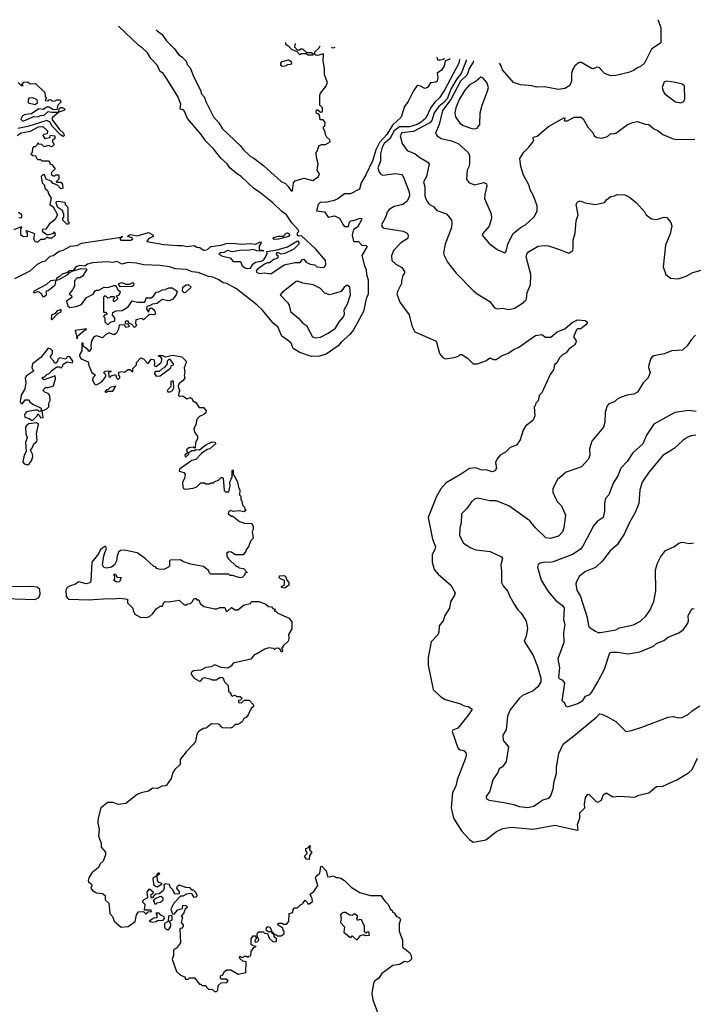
# Model space of a CAD drawing. Extents: x 1678759 to 1859541, y 384609 to 522867.
# Tile 283 of 466: x 1727182 to 1732474, y 507651 to 515388. Entities that reach past the tile are written whole.
import ezdxf

# ---------------------------------------------------------------- set-up
doc = ezdxf.new("R2010")
doc.units = 0

msp = doc.modelspace()

# ---------------------------------------------------------------- linework, layer by layer
at = {"layer": '0CON20XD'}
for points in [[(1727145, 513354.7), (1727264.5, 513415), (1727321.9, 513468.1), (1727361, 513489), (1727385, 513494.2), (1727420.7, 513529.3), (1727445, 513534.8), (1727491, 513569), (1727525, 513576.6), (1727581.9, 513608.1), (1727635, 513614.6), (1727668.6, 513631.4), (1727980, 513680), (1727985, 513690), (1727988.3, 513681.7), (1727980, 513680), (1727970, 513665), (1727977.5, 513655), (1728055.6, 513654.4), (1728070, 513665), (1728057, 513677), (1728030, 513685), (1728040, 513695), (1728055, 513700), (1728105, 513690), (1728195, 513716.2), (1728228.3, 513698.3), (1728230, 513685), (1728193.9, 513666.1), (1728180, 513645), (1728315, 513622.2), (1728425.4, 513614.6), (1728463.8, 513613.8), (1728495.4, 513604.6), (1728553, 513613), (1728575, 513600), (1728597, 513597), (1728625, 513576.2), (1728635, 513576.2), (1728657, 513583), (1728685, 513606.7), (1728765, 513617.1), (1728805, 513629.1), (1728855, 513632.9), (1728925, 513622.9), (1728995, 513628.6), (1729035.8, 513624.2), (1729075, 513642.5), (1729078.8, 513635), (1729062.5, 513607.5), (1729062.5, 513585), (1729068.3, 513578.3), (1729100, 513575), (1729091.7, 513568.3), (1729045, 513572), (1729015, 513582), (1728973.9, 513573.9), (1728925, 513576), (1728855, 513563.3), (1728815, 513573.8), (1728785, 513558.8), (1728760, 513555), (1728747.5, 513545), (1728775, 513528.8), (1728835, 513517.5), (1728858.3, 513488.3), (1728917, 513487), (1728928.8, 513455), (1728957.5, 513435), (1728975, 513432), (1728995, 513436.7), (1729013.6, 513466.4), (1729035, 513483.8), (1729079.3, 513490.7), (1729099.3, 513500.7), (1729127.5, 513545), (1729122.5, 513567.5), (1729205, 513580), (1729285.8, 513604.2), (1729365, 513650), (1729375.9, 513635.9), (1729376.2, 513625), (1729335, 513586), (1729265, 513551.4), (1729235, 513546.7), (1729215, 513556.7), (1729200, 513555), (1729197.5, 513545), (1729213.3, 513533.3), (1729206.2, 513515), (1729177.7, 513502.3), (1729145, 513476.7), (1729125, 513477.5), (1729105, 513467.5), (1729047.5, 513425), (1729040, 513415), (1729041.2, 513405), (1729065, 513392.9), (1729105, 513398), (1729155, 513392), (1729258.9, 513461.1), (1729345, 513479.1), (1729385, 513480), (1729405, 513503.3), (1729415, 513506.7), (1729433, 513483), (1729465, 513466), (1729501.2, 513461.2), (1729517.5, 513445), (1729565, 513440.6), (1729576.9, 513445), (1729588.2, 513465), (1729584.3, 513495), (1729508, 513585), (1729395, 513690), (1729375, 513686.2), (1729365, 513692.5), (1729365, 513712.5), (1729375.4, 513724.6), (1729371.8, 513735), (1729321, 513791), (1729279, 513855), (1729240.9, 513880.9), (1729170, 513950), (1729065, 514033.4), (1729021.1, 514061.1), (1728925, 514153.4), (1728881.7, 514181.7), (1728834, 514224), (1728812.6, 514255), (1728761, 514301), (1728705, 514372.5), (1728643.3, 514433.3), (1728607.7, 514485), (1728500.7, 514610.7), (1728475, 514670.4), (1728465, 514680.6), (1728442, 514685), (1728447.8, 514725), (1728425.5, 514785), (1728325.5, 514945), (1728309.2, 514965), (1728282.4, 514982.4), (1728265, 515028.9), (1728212.9, 515082.9), (1728185, 515127.2), (1728145, 515165.5), (1728121.4, 515181.4), (1727959.3, 515336.2)], [(1732193.9, 515387.8), (1732196.7, 515385), (1732218.8, 515325), (1732218, 515205), (1732144.3, 515155.7), (1732090, 515045), (1732065, 515022.2), (1732035, 515008.5), (1732005, 514988.5), (1731965, 514973.5), (1731865, 514949.4), (1731825, 514945.8), (1731775, 514965.7), (1731735, 515012), (1731715, 515015.8), (1731687.2, 515002.8), (1731675, 515003.3), (1731595, 515050.6), (1731577.3, 515052.7), (1731544, 515025), (1731525, 514993.3), (1731518.1, 514965), (1731517.1, 514905), (1731505, 514871.2), (1731465, 514847.1), (1731415, 514840), (1731305, 514860.8), (1731245, 514858.6), (1731205, 514869.4), (1731115, 514875.5), (1731062, 514895), (1730974, 514994), (1730960.8, 515030.8), (1730950.7, 515046)], [(1728254.6, 515307.5), (1728261.4, 515301.4), (1728301.2, 515271.2), (1728335, 515220.8), (1728399.5, 515159.5), (1728430.6, 515115), (1728457.1, 515097.1), (1728490.8, 515060.8), (1728497.4, 515035), (1728520.8, 515010.8), (1728548.9, 514935), (1728602.3, 514835), (1728611.4, 514805), (1728631.6, 514781.6), (1728643.7, 514745), (1728704.6, 514625), (1728747.3, 514577.3), (1728775, 514529), (1728917.7, 514397.7), (1728935, 514371), (1728992.4, 514315), (1729020.8, 514300.8), (1729099.5, 514239.5), (1729235, 514117.7), (1729270.8, 514100.8), (1729292, 514078), (1729315, 514043.8), (1729325, 514042.5), (1729332.2, 514105), (1729345, 514120.5), (1729415, 514141.8), (1729486.2, 514123.8), (1729530, 514155), (1729537.5, 514175), (1729520, 514205), (1729527.5, 514255), (1729512.5, 514305), (1729510, 514345), (1729520, 514355), (1729535, 514400), (1729555, 514407.5), (1729585, 514407.5), (1729621.7, 514428.3), (1729617.5, 514445), (1729594.1, 514464.1), (1729583.3, 514485), (1729582.5, 514505), (1729570, 514535), (1729570, 514545), (1729580, 514555), (1729582.5, 514575), (1729577, 514587), (1729565, 514600), (1729541.7, 514601.7), (1729538.3, 514638.3), (1729528.3, 514648.3), (1729515, 514650), (1729510, 514665), (1729515, 514680), (1729525, 514680), (1729545, 514660), (1729560, 514665), (1729560, 514695), (1729540, 514715), (1729540, 514795), (1729545, 514810), (1729586.1, 514863.9), (1729600, 514895), (1729576.7, 514955), (1729576.7, 515005), (1729566.7, 515065), (1729570, 515115), (1729565, 515120), (1729525, 515107.5), (1729508.3, 515108.3), (1729500, 515115), (1729500, 515135), (1729532.5, 515165), (1729541.4, 515182.7)], [(1729345, 515201.8), (1729340, 515175), (1729361.7, 515151.7), (1729385, 515150), (1729391.7, 515158.3), (1729405, 515160), (1729435, 515130), (1729475, 515130), (1729488.3, 515118.3), (1729485, 515110), (1729445, 515110), (1729435, 515120), (1729395, 515120), (1729381.7, 515111.7), (1729358.3, 515138.3), (1729321.7, 515151.7), (1729300, 515175), (1729271.7, 515191.7), (1729271.7, 515208.9)], [(1729630.9, 515174), (1729635, 515170), (1729645, 515167.5), (1729659.9, 515171.2)], [(1730563.5, 515083.6), (1730556.9, 515075), (1730525.7, 515064.3), (1730515.6, 515025), (1730495, 514991.2), (1730461.7, 514968.3), (1730466.7, 514935), (1730461.2, 514905), (1730452.3, 514897.7), (1730408.3, 514891.7), (1730385, 514856), (1730365, 514846.7), (1730330, 514865), (1730305, 514870), (1730275, 514827.9), (1730233.9, 514743.9), (1730204.6, 514705), (1730177.9, 514622.1), (1730111.8, 514558.2), (1730065.6, 514484.4), (1730008.2, 514421.8), (1729981.1, 514365), (1729955.4, 514284.6), (1729902, 514168), (1729864, 514105), (1729852.5, 514055), (1729780.5, 514019.5), (1729735, 514020.8), (1729680.6, 513979.4), (1729653.1, 513966.9), (1729585, 513951.8), (1729545, 513954.5), (1729526.5, 513935), (1729512.9, 513885), (1729577.1, 513877.1), (1729605, 513836.7), (1729655, 513846.7), (1729695, 513827.5), (1729722.5, 513775), (1729735, 513762.5), (1729766.4, 513763.6), (1729773, 513797), (1729783, 513807), (1729805, 513808.8), (1729857, 513827), (1729870, 513825), (1729866.2, 513815), (1729835, 513757.5), (1729805, 513740), (1729793.3, 513695), (1729805, 513643.8), (1729845, 513646.2), (1729870, 513615), (1729905, 513612.5), (1729912.5, 513605), (1729869.6, 513535), (1729889.8, 513455), (1729904.7, 513425), (1729907, 513385), (1729920.4, 513345), (1729918.9, 513231.1), (1729903.2, 513195), (1729883.5, 513095), (1729805, 512950.3), (1729775.3, 512914.7), (1729707.3, 512855), (1729685, 512825.7), (1729590.6, 512759.4), (1729536.7, 512743.3), (1729475, 512742.2), (1729382.6, 512772.6), (1729330.8, 512805), (1729315.1, 512845), (1729294.9, 512864.9), (1729241.8, 512901.8), (1729210.9, 512975), (1729172.5, 513002.5), (1729089.5, 513105), (1729045, 513148.2), (1728885, 513273.8), (1728808.6, 513315), (1728779.5, 513319.5), (1728745.5, 513345), (1728699.4, 513365), (1728665, 513370), (1728585, 513401.2), (1728537.7, 513407.7), (1728493.8, 513425), (1728405, 513430.7), (1728360, 513445), (1728284.1, 513455.9), (1728155, 513460.5), (1728100, 513475), (1728035, 513479.7), (1727985, 513465.8), (1727948.3, 513488.3), (1727915, 513480.8), (1727864.6, 513485.4), (1727755, 513477.2), (1727715, 513465.6), (1727695, 513450), (1727655, 513457.3), (1727624.3, 513445), (1727601.7, 513418.3), (1727572.5, 513415), (1727557.5, 513402.5), (1727515, 513387.5), (1727493.5, 513366.5), (1727471.2, 513355), (1727470, 513340), (1727493.3, 513346.7), (1727560, 513385), (1727570, 513400), (1727595, 513412.5), (1727665, 513433.3), (1727705, 513430), (1727710, 513425), (1727676.4, 513373.6), (1727655, 513360), (1727635, 513360), (1727613.3, 513335), (1727612.5, 513295), (1727597.5, 513265), (1727570, 513235), (1727589.3, 513219.3), (1727592.5, 513205), (1727550, 513175), (1727559.3, 513139.3), (1727575, 513127.5), (1727625, 513133.3), (1727668.8, 513151.2), (1727707.5, 513205), (1727758.3, 513231.7), (1727773.8, 513256.2), (1727785, 513262.5), (1727805, 513262.5), (1727845, 513286.2), (1727875, 513282.5), (1727925, 513300), (1727938.3, 513298.3), (1727952.5, 513265), (1727970, 513255), (1727972.5, 513245), (1727958.3, 513221.7), (1727940, 513215), (1727948.3, 513208.3), (1727950, 513195), (1727925, 513170), (1727920, 513175), (1727920, 513195), (1727930, 513205), (1727925, 513210), (1727895, 513210), (1727888.3, 513201.7), (1727875, 513200), (1727860, 513215), (1727845, 513216.7), (1727840, 513205), (1727840, 513090), (1727855, 513090), (1727870, 513075), (1727851.7, 513068.3), (1727840, 513055), (1727850, 513045), (1727850, 513015), (1727875, 512990), (1727895, 513010), (1727928.3, 513021.7), (1727930, 513045), (1727910, 513065), (1727915, 513087.5), (1727940.7, 513099.3), (1727987, 513103), (1728035, 513132.5), (1728065, 513180), (1728107, 513167), (1728161.7, 513168.3), (1728171.7, 513178.3), (1728177, 513203), (1728215, 513202.5), (1728232.5, 513215), (1728253.9, 513246.1), (1728275, 513250), (1728305, 513266.2), (1728325, 513266.7), (1728355, 513281.2), (1728380, 513280), (1728420, 513255), (1728412.5, 513225), (1728385, 513192.5), (1728365, 513182.5), (1728345, 513177.5), (1728300.7, 513189.3), (1728261.7, 513158.3), (1728225, 513152.5), (1728201.7, 513138.3), (1728180, 513135), (1728177.5, 513115), (1728195, 513090), (1728205, 513120), (1728221.7, 513121.7), (1728242.5, 513105), (1728250, 513075), (1728235, 513067.5), (1728198.3, 513071.7), (1728155, 513030), (1728145, 513040), (1728095, 513030), (1728092.5, 513002.5), (1728100, 512985), (1728085, 512970), (1728060, 512995), (1728041.7, 513001.7), (1728035, 513020), (1728015, 513020), (1728010, 513015), (1728011.7, 513001.7), (1728028.3, 512998.3), (1728038.3, 512988.3), (1728040, 512975), (1728015, 512970), (1728005, 512990), (1727962.5, 512987.5), (1727957.5, 512955), (1727942.5, 512925), (1727930, 512915), (1727915, 512913.3), (1727885, 512926.7), (1727855, 512912.5), (1727831.7, 512888.3), (1727785, 512902.5), (1727765, 512896.7), (1727747.5, 512865), (1727740, 512825), (1727742.5, 512805), (1727728.3, 512781.7), (1727720, 512785), (1727720, 512795), (1727681.7, 512821.7), (1727680, 512845), (1727670, 512845), (1727670, 512785), (1727652.5, 512755), (1727652.5, 512745), (1727665, 512722.5), (1727719.3, 512699.3), (1727725, 512670), (1727750, 512615), (1727768.3, 512601.7), (1727777.5, 512595), (1727757.5, 512575), (1727753.3, 512555), (1727771.7, 512521.7), (1727785, 512520), (1727826.7, 512543.3), (1727860, 512585), (1727858.3, 512598.3), (1727840, 512615), (1727853, 512627), (1727898.3, 512628.3), (1727898.3, 512621.7), (1727880, 512615), (1727881.7, 512581.7), (1727895, 512580), (1727901.7, 512588.3), (1727935, 512600), (1727942.5, 512575), (1727955, 512560), (1727970, 512575), (1727970, 512585), (1727960, 512595), (1727961.7, 512618.3), (1727985, 512622.5), (1728005, 512617.5), (1728035, 512640), (1728048.3, 512638.3), (1728070, 512620), (1728071.7, 512648.3), (1728100, 512675), (1728100, 512695), (1728135, 512730), (1728155, 512722.5), (1728185, 512690), (1728195, 512690), (1728215, 512720), (1728235, 512717.5), (1728242.5, 512695), (1728238.3, 512668.3), (1728255, 512662.5), (1728292.5, 512695), (1728300, 512715), (1728300, 512725), (1728288.3, 512738.3), (1728270, 512745), (1728275, 512750), (1728305, 512750), (1728325, 512740), (1728385, 512752.5), (1728455, 512740), (1728490, 512705), (1728490, 512695), (1728473, 512653), (1728480, 512615), (1728473.3, 512595), (1728480, 512575), (1728466.4, 512553.6), (1728435, 512530), (1728428.3, 512511.7), (1728432.5, 512485), (1728440, 512475), (1728431.7, 512461.7), (1728430, 512435), (1728435, 512430), (1728465, 512432.5), (1728495, 512410), (1728525, 512420), (1728538.3, 512408.3), (1728540, 512395), (1728565, 512380), (1728591.7, 512341.7), (1728625, 512340), (1728647.5, 512315), (1728645, 512300), (1728630, 512285), (1728595, 512270), (1728570, 512245), (1728569.3, 512210.7), (1728550, 512175), (1728556.7, 512146.7), (1728580, 512115), (1728580, 512095), (1728562.5, 512065), (1728560, 512025), (1728555, 512020), (1728545, 512030), (1728510, 512025), (1728491.7, 512008.3), (1728500, 511985), (1728480, 511965), (1728485, 511950), (1728510, 511975), (1728511.7, 511988.3), (1728535, 512002.5), (1728555, 512002.5), (1728565, 512010), (1728595, 512007.5), (1728643.9, 512046.1), (1728695, 512070), (1728717, 512067), (1728720, 512055), (1728675, 512016.7), (1728655, 512010), (1728610, 511980), (1728565, 511933.3), (1728535, 511923.3), (1728437.5, 511855), (1728435, 511840), (1728470.7, 511830.7), (1728482.5, 511815), (1728477, 511783), (1728460, 511755), (1728462.5, 511715), (1728470, 511705), (1728485, 511700), (1728545, 511707.5), (1728572.5, 511717.5), (1728605, 511750), (1728635, 511750), (1728645, 511740), (1728675, 511740), (1728685, 511750), (1728705, 511750), (1728715, 511760), (1728745, 511770), (1728765, 511790), (1728775, 511790), (1728780, 511785), (1728788.3, 511688.3), (1728798.3, 511678.3), (1728825, 511677.5), (1728836.7, 511725), (1728832.5, 511755), (1728850, 511795), (1728850, 511845), (1728855, 511850), (1728860, 511845), (1728860, 511815), (1728868.3, 511808.3), (1728892.5, 511755), (1728900, 511715), (1728911.7, 511691.7), (1728910, 511655), (1728920, 511645), (1728920, 511615), (1728927, 511607), (1728933, 511573), (1728948.3, 511558.3), (1728951.7, 511541.7), (1728960, 511535), (1728945, 511520), (1728905, 511527.5), (1728862.5, 511522.5), (1728835, 511530), (1728821.7, 511518.3), (1728820, 511505), (1728845, 511487.5), (1728857, 511487), (1728910, 511445), (1728947, 511433), (1729005, 511430), (1729017.5, 511405), (1729017, 511383), (1729007.5, 511365), (1729017.5, 511315), (1728995, 511290), (1728980, 511245), (1728960, 511225), (1728958.3, 511211.7), (1728938.3, 511181.7), (1728875, 511182.5), (1728845, 511203.8), (1728825, 511206.7), (1728807, 511193), (1728812.5, 511165), (1728822, 511152), (1728885, 511090), (1728895, 511090), (1728905, 511080), (1728940, 511075), (1728970, 511045), (1728951.7, 511038.3), (1728950, 511025), (1728930, 511005), (1728915, 511002.5), (1728855, 511020), (1728835, 511020), (1728825, 511030), (1728685, 511030), (1728670, 511045), (1728668.3, 511058.3), (1728625, 511092.5), (1728525, 511110), (1728465, 511130), (1728445, 511142.5), (1728365, 511140), (1728360, 511135), (1728360, 511095), (1728350, 511085), (1728315, 511067.5), (1728275, 511070), (1728260, 511075), (1728248.3, 511088.3), (1728235, 511090), (1728167.5, 511155), (1728105, 511197.5), (1728005, 511220), (1727975, 511216.7), (1727957.5, 511205), (1727946.7, 511175), (1727942.5, 511135), (1727927.5, 511105), (1727903.9, 511086.1), (1727865, 511078.8), (1727844.2, 511084.2), (1727831.9, 511105), (1727843.1, 511175), (1727863.8, 511235), (1727855, 511250), (1727817.5, 511225), (1727800.2, 511189.8), (1727750, 511125), (1727741.5, 510975), (1727735, 510961.9), (1727705, 510954.6), (1727647.9, 510972.1), (1727615, 510948.9), (1727579.6, 510939.6)], [(1729245, 515020), (1729233, 515033), (1729233, 515047), (1729245, 515060), (1729295, 515072.5), (1729315, 515060), (1729317.5, 515045), (1729310, 515035), (1729285, 515032.5), (1729265, 515022.5), (1729245, 515020)], [(1730637.1, 515076.4), (1730630.8, 515045), (1730518.8, 514835), (1730480.4, 514775), (1730445, 514741.6), (1730411.9, 514698.1), (1730373, 514615), (1730336.3, 514583.7), (1730305, 514563.9), (1730245, 514545.8), (1730165, 514545.3), (1730124.8, 514515.2), (1730089.5, 514450.5), (1730045, 514414.2), (1730028.4, 514385), (1730016.8, 514335), (1730015.9, 514275), (1729996.6, 514225), (1730005, 514190), (1730021, 514171), (1730035, 514165.4), (1730135, 514180), (1730180.8, 514170.8), (1730194.7, 514154.7), (1730242.9, 514035), (1730243.3, 514005), (1730225, 513961.9), (1730192.1, 513935), (1730125, 513920.2), (1730084.2, 513895.8), (1730069.4, 513875), (1730055.8, 513834.2), (1730024.7, 513775), (1730030.1, 513760.1), (1730045, 513750), (1730195, 513725.5), (1730225, 513710.8), (1730234.3, 513695), (1730231.9, 513675), (1730225, 513667.1), (1730175, 513634.7), (1730117.8, 513575), (1730102.4, 513532.4), (1730106.7, 513495), (1730135.9, 513465.9), (1730185, 513440), (1730205, 513410), (1730206, 513395), (1730192, 513378), (1730181.2, 513335), (1730182.5, 513315), (1730151.7, 513258.3), (1730145.5, 513235), (1730167.9, 513167.9), (1730242.5, 513067.5), (1730262.7, 512982.7), (1730286.1, 512936.1), (1730447.5, 512865), (1730456.7, 512855), (1730480, 512765), (1730505, 512732.5), (1730525, 512722.5), (1730596.4, 512733.6), (1730630, 512745), (1730643, 512757), (1730655, 512757.5), (1730699.3, 512729.3), (1730743.9, 512683.9), (1730755, 512682.5), (1730775, 512683.3), (1730845, 512706.7), (1730875, 512730), (1730905, 512717.5), (1730925, 512717.5), (1730971.4, 512748.6), (1731017.5, 512765), (1731057.5, 512795), (1731104.1, 512815.9), (1731235, 512906.7), (1731283, 512913), (1731313.6, 512893.6), (1731355, 512892.5), (1731403.9, 512936.1), (1731465, 512958.8), (1731521.8, 513008.2), (1731565, 513029.5), (1731625, 513024), (1731638.8, 513015), (1731638.8, 513005), (1731630, 512990), (1731590, 512960), (1731565, 512957.5), (1731555, 512950), (1731532.5, 512895), (1731550.7, 512870.7), (1731553.3, 512855), (1731539.5, 512830.5), (1731517.5, 512815), (1731495, 512800), (1731475, 512770), (1731445, 512753.3), (1731420.5, 512729.5), (1731403.8, 512695), (1731383.8, 512675), (1731375, 512637.5), (1731350.5, 512599.5), (1731283.6, 512456.4), (1731263.3, 512435), (1731255.9, 512394.1), (1731237.5, 512375), (1731232.5, 512355), (1731223.3, 512345), (1731228.6, 512275), (1731215, 512241.2), (1731156.2, 512195), (1731138.3, 512161.7), (1731114.2, 512085.8), (1731085.9, 512044.1), (1731034.2, 512025.8), (1730999.1, 511990.9), (1730956.7, 511965), (1730933.9, 511936.1), (1730920.7, 511909.3), (1730926.7, 511865), (1730915.9, 511844.1), (1730895, 511836.2), (1730855, 511848.8), (1730805, 511851.4), (1730765, 511865.8), (1730715, 511861.2), (1730645, 511812.9), (1730531.9, 511748.1), (1730489.4, 511700.6), (1730453.3, 511636.7), (1730391.9, 511475), (1730423.8, 511305), (1730447.3, 511245), (1730444.4, 511225), (1730423.1, 511185), (1730422.2, 511125), (1730437.7, 511067.7), (1730470, 511030), (1730570, 510945), (1730602, 510885), (1730597.5, 510865), (1730567.3, 510812.7), (1730558.4, 510765), (1730522.5, 510705), (1730508.5, 510665), (1730477.8, 510625), (1730474.6, 510575), (1730467.1, 510555), (1730415, 510500), (1730390.6, 510375), (1730392.2, 510315), (1730430, 510125), (1730489.1, 510069.1), (1730525.7, 510045.7), (1730645, 510011.4), (1730675, 509996), (1730705, 509991.2), (1730733, 509973), (1730733.3, 509965), (1730707.5, 509925), (1730625, 509820.8), (1730585, 509806), (1730580.8, 509795), (1730625, 509666), (1730635, 509654.3), (1730675, 509644), (1730687.6, 509627.6), (1730689.2, 509609.2), (1730685, 509584), (1730617.5, 509415), (1730608.9, 509365), (1730581.5, 509315), (1730570.8, 509195), (1730590.4, 509115), (1730653.8, 509013.8), (1730715, 508945.7), (1730745, 508924.4), (1730845, 508944.2), (1730928.3, 509008.3), (1730977.6, 509032.4), (1731045, 509043.1), (1731215, 509028.5), (1731385, 509058.5), (1731561.2, 509018.8), (1731568.8, 509025), (1731564, 509065), (1731581.2, 509115), (1731582, 509155), (1731621.2, 509195), (1731618.8, 509225), (1731628, 509275), (1731645, 509302.5), (1731655, 509300), (1731710, 509245), (1731725, 509240), (1731752.5, 509255), (1731766.4, 509293.6), (1731785, 509310), (1731795, 509310), (1731842.3, 509282.3), (1731895, 509288), (1732015, 509278.8), (1732046.1, 509293.9), (1732125, 509312), (1732185, 509362), (1732235, 509365.8), (1732344.3, 509415.7), (1732435, 509470.5), (1732464.2, 509495.8), (1732505.9, 509584.1)], [(1730689, 515071.4), (1730688.3, 515065), (1730649.3, 514965), (1730616.6, 514923.4), (1730572.1, 514847.9), (1730539.9, 514765), (1730515, 514736.7), (1730474, 514706), (1730438.6, 514655), (1730418.6, 514595), (1730403.3, 514576.7), (1730275, 514510), (1730185, 514497.5), (1730171.1, 514475), (1730185.7, 514415.7), (1730225, 514358.8), (1730290, 514335), (1730325, 514306.2), (1730389.2, 514269.2), (1730400, 514255), (1730378, 514155), (1730354.4, 514115), (1730365.8, 514075.8), (1730365.7, 514005), (1730381.7, 513961.7), (1730398.3, 513938.3), (1730435, 513916.7), (1730459.8, 513889.8), (1730535, 513861.4), (1730573, 513813), (1730578, 513795), (1730574.6, 513755), (1730524.6, 513625), (1730512.5, 513555), (1730516, 513535), (1730543, 513483), (1730571.2, 513445), (1730611.2, 513395), (1730747, 513257), (1730775, 513232.5), (1730875, 513172.5), (1730911.2, 513125), (1730935, 513116.9), (1730975, 513121.1), (1731025, 513110), (1731067.9, 513122.1), (1731125, 513156.2), (1731157.5, 513185), (1731164.3, 513195.7), (1731169.2, 513245), (1731193.6, 513305), (1731196.6, 513386.6), (1731160.8, 513525), (1731165, 513546), (1731178.1, 513565), (1731255, 513608), (1731305, 513614.3), (1731335, 513610.8), (1731415.8, 513585.8), (1731495, 513553.3), (1731526.7, 513575), (1731531.2, 513585), (1731530, 513655), (1731545, 513710), (1731552.3, 513807.7), (1731568, 513855), (1731554.2, 513935), (1731565, 513956.2), (1731585, 513964), (1731625, 513948), (1731705, 513936), (1731775, 513951.2), (1731793.3, 513975), (1731825, 513997.5), (1731855, 514002.5), (1731875, 514013.3), (1731935, 514012.5), (1731973.6, 513993.6), (1732027.7, 513947.7), (1732092.5, 513875), (1732103.3, 513855), (1732145, 513822.5), (1732185, 513816.7), (1732245, 513836.7), (1732265, 513832.5), (1732298, 513795), (1732304.2, 513765), (1732291.2, 513705), (1732256, 513615), (1732236.2, 513445), (1732258, 513385), (1732295, 513355.8), (1732355, 513352.2), (1732417.6, 513372.4), (1732468.9, 513401.1), (1732535, 513420)], [(1730747.8, 515065.7), (1730744.8, 515055), (1730713.3, 515005), (1730696.7, 514953.3), (1730643.8, 514905), (1730570.1, 514759.9), (1730504.5, 514675), (1730476.9, 514563.1), (1730448.6, 514495), (1730462.9, 514475), (1730494.2, 514454.2), (1730573.3, 514435), (1730626, 514415), (1730705.8, 514345), (1730715, 514320), (1730716.5, 514265), (1730712.4, 514237.6), (1730698, 514205), (1730691.2, 514135), (1730709.5, 514109.5), (1730755, 514090.6), (1730827.5, 514107.5), (1730848.8, 514098.8), (1730852.3, 514082.3), (1730835.3, 514015), (1730834.1, 513984.1), (1730885, 513863.3), (1730888.9, 513825), (1730870.6, 513765), (1730816.9, 513705), (1730814.6, 513695), (1730869.2, 513629.2), (1730932.1, 513582.1), (1730985, 513558.2), (1730995, 513558.9), (1731002.5, 513567.5), (1731016.1, 513625), (1731057.1, 513705), (1731115, 513755.4), (1731155.3, 513774.7), (1731222.4, 513837.6), (1731246.4, 513883.6), (1731248.2, 513925), (1731217.3, 514005), (1731191.5, 514051.5), (1731185, 514085.8), (1731140, 514165), (1731119.2, 514235), (1731112.1, 514297.9), (1731142.4, 514347.6), (1731182, 514385), (1731212.5, 514425), (1731220, 514445), (1731210, 514455), (1731220, 514465), (1731248.3, 514471.7), (1731335, 514547.8), (1731397.1, 514582.9), (1731456.4, 514616.4), (1731470, 514615), (1731462.5, 514607.5), (1731460, 514595), (1731465, 514592.5), (1731485, 514593.8), (1731537.3, 514622.7), (1731592, 514622), (1731607.5, 514607.5), (1731645, 514542.5), (1731686.1, 514496.1), (1731696.1, 514476.1), (1731715, 514463.3), (1731755, 514456.7), (1731800.7, 514469.3), (1731825, 514493.3), (1731845, 514490), (1731865, 514496.7), (1731955, 514561.2), (1731995, 514580), (1732035, 514588.8), (1732095, 514566.7), (1732125, 514563.8), (1732165, 514530), (1732195, 514516.2), (1732235, 514486.7), (1732315, 514451.2), (1732345, 514446.2), (1732485, 514448.8)], [(1730460.2, 515093.6), (1730463.6, 515073.6), (1730485, 515073.3), (1730515, 515077.5), (1730519.9, 515087.8)], [(1727170, 514895), (1727195, 514870), (1727208.3, 514871.7), (1727200, 514885), (1727215, 514897.5), (1727245, 514900), (1727265, 514882.5), (1727307, 514887), (1727380, 514815), (1727383, 514783), (1727390, 514775), (1727381.7, 514751.7), (1727405, 514750), (1727411.7, 514758.3), (1727425, 514760), (1727435, 514750), (1727455, 514747.5), (1727473, 514757), (1727495, 514757.5), (1727507, 514743), (1727483, 514717), (1727475, 514680), (1727443, 514683), (1727415, 514700), (1727395, 514700), (1727366.7, 514683.3), (1727333, 514687), (1727275, 514647.5), (1727227, 514643), (1727205, 514632.5), (1727190, 514605), (1727204.1, 514594.1), (1727215, 514593.8), (1727293.3, 514626.7), (1727325, 514624.3), (1727345.8, 514634.2), (1727375, 514638), (1727405, 514667.5), (1727435, 514660), (1727490, 514660), (1727491.7, 514688.3), (1727502.5, 514697.5), (1727515, 514697.5), (1727540, 514685), (1727530, 514675), (1727490, 514660), (1727440.5, 514619.5), (1727435.6, 514605), (1727494.2, 514524.2), (1727525.5, 514495.5), (1727532.5, 514475), (1727525, 514470), (1727502.5, 514482.5), (1727435.8, 514555), (1727422.1, 514582.1), (1727395, 514594.5), (1727245, 514549.2), (1727167.7, 514532.3)], [(1730755, 514529.6), (1730775, 514534.5), (1730795.8, 514564.2), (1730798.9, 514655), (1730814.1, 514715), (1730858.2, 514825), (1730864.3, 514854.3), (1730853.1, 514895), (1730820.3, 514930.3), (1730805, 514937.1), (1730769.2, 514905), (1730715, 514876.7), (1730678, 514835), (1730635, 514761.4), (1730607.5, 514695), (1730600.4, 514655), (1730605.5, 514625), (1730639.2, 514575), (1730667.1, 514557.1), (1730735, 514533.1), (1730755, 514529.6)], [(1732375, 514734.5), (1732399.2, 514745), (1732406.7, 514765), (1732403.8, 514865), (1732385, 514880), (1732335, 514893.8), (1732265, 514903.8), (1732245, 514900), (1732230, 514855), (1732235.9, 514825.9), (1732248.8, 514805), (1732335, 514741.9), (1732375, 514734.5)], [(1727305, 514722.5), (1727321.7, 514738.3), (1727318.3, 514758.3), (1727285, 514772.5), (1727255, 514770), (1727247.5, 514755), (1727250, 514735), (1727305, 514722.5)], [(1727161.7, 514478.3), (1727195, 514497.5), (1727267, 514513), (1727330, 514545), (1727365, 514548), (1727400, 514515), (1727398.3, 514491.7), (1727373, 514487), (1727363, 514477), (1727380, 514455), (1727418.3, 514461.7), (1727425, 514480), (1727457.5, 514475), (1727458.3, 514451.7), (1727440, 514445), (1727440, 514425), (1727448.3, 514418.3), (1727450, 514405), (1727435, 514390), (1727405, 514400), (1727375, 514390), (1727357, 514407), (1727335, 514410), (1727325, 514420), (1727320, 514405), (1727305, 514390), (1727291.7, 514388.3), (1727281.7, 514378.3), (1727280, 514345), (1727270, 514335), (1727285, 514320), (1727308.3, 514318.3), (1727311.7, 514301.7), (1727325, 514290), (1727345, 514290), (1727355, 514280), (1727408.3, 514278.3), (1727420, 514265), (1727420, 514255), (1727435, 514250), (1727460, 514215), (1727431.7, 514188.3), (1727430, 514175), (1727445, 514160), (1727458.3, 514161.7), (1727465, 514170), (1727485, 514170), (1727490, 514165), (1727490, 514135), (1727470, 514115), (1727475, 514110), (1727505, 514110), (1727517.5, 514095), (1727520, 514065), (1727505, 514060), (1727478.3, 514088.3), (1727445, 514100), (1727428.3, 514118.3), (1727390, 514135), (1727378.3, 514168.3), (1727365, 514170), (1727350, 514155), (1727360, 514105), (1727377, 514087), (1727380, 514065), (1727400, 514045), (1727410, 514015), (1727430, 513985), (1727420, 513935), (1727446.4, 513916.4), (1727480, 513855), (1727457.5, 513815), (1727417, 513783), (1727388.3, 513741.7), (1727361.7, 513738.3), (1727360, 513725), (1727395, 513700), (1727415, 513700), (1727448.3, 513711.7), (1727455, 513720), (1727460, 513695), (1727435, 513670), (1727405, 513670), (1727395, 513680), (1727378.3, 513661.7), (1727345, 513660), (1727325, 513640), (1727315, 513640), (1727303.6, 513643.6), (1727292.5, 513665), (1727300, 513705), (1727246.7, 513726.7), (1727235, 513730), (1727230, 513725), (1727241.7, 513711.7), (1727240, 513685), (1727212.5, 513682.5), (1727190, 513695), (1727190, 513745), (1727200, 513755), (1727195, 513760), (1727135, 513737.5)], [(1727565, 513780), (1727551.7, 513781.7), (1727521.7, 513811.7), (1727520, 513825), (1727530, 513835), (1727530, 513865), (1727521.7, 513871.7), (1727520, 513885), (1727483, 513913), (1727467.5, 513945), (1727471.7, 513958.3), (1727487.5, 513962.5), (1727537.5, 513955), (1727540, 513935), (1727557, 513917), (1727560, 513905), (1727560, 513805), (1727570, 513795), (1727565, 513780)], [(1727175, 513832.5), (1727195, 513830), (1727200, 513835), (1727200, 513855), (1727171.7, 513871.7)], [(1729181.1, 513661.1), (1729172.5, 513665), (1729175, 513677.5), (1729215, 513688.1), (1729253.6, 513686.4), (1729275, 513711.2), (1729285, 513714), (1729298.6, 513705), (1729301.4, 513695), (1729293.3, 513685), (1729215, 513662.5), (1729181.1, 513661.1)], [(1727365, 513210), (1727375, 513212.5), (1727392.5, 513225), (1727391.7, 513258.3), (1727405, 513260), (1727460, 513305), (1727470, 513340), (1727425, 513335.3), (1727392.2, 513307.8), (1727292.5, 513255), (1727290, 513245), (1727295, 513242.5), (1727325, 513253.3), (1727335, 513250), (1727352.5, 513235), (1727365, 513210)], [(1727975, 513290), (1727960, 513305), (1727960, 513315), (1727985, 513322.5), (1728015, 513310), (1728045, 513310), (1728071.7, 513321.7), (1728080, 513315), (1728075, 513300), (1728065, 513292.5), (1727975, 513290)], [(1729505, 512888), (1729545, 512892.9), (1729605.7, 512925), (1729663.3, 512965), (1729692, 513015), (1729725, 513053.3), (1729732.9, 513075), (1729731.1, 513108.9), (1729758.1, 513155), (1729779.6, 513225), (1729775.3, 513285), (1729755, 513300.8), (1729730.6, 513285), (1729708.3, 513251.7), (1729615, 513226.6), (1729579.1, 513239.1), (1729545, 513276.1), (1729488.5, 513305), (1729407.7, 513317.7), (1729365, 513332.2), (1729355, 513329.4), (1729244.5, 513245), (1729227.1, 513225), (1729286.2, 513166.2), (1729298.1, 513145), (1729310.5, 513095), (1729373, 513043), (1729404.2, 513005), (1729434.2, 512984.2), (1729482, 512895), (1729505, 512888)], [(1728475, 513242.5), (1728460, 513255), (1728463.3, 513285), (1728490, 513305), (1728506.4, 513306.4), (1728530, 513285), (1728485, 513243.3), (1728475, 513242.5)], [(1727435, 513030), (1727481.7, 513078.3), (1727510, 513095), (1727505, 513110), (1727475, 513097.5), (1727460, 513080), (1727433.3, 513065), (1727430, 513035), (1727435, 513030)], [(1727635, 512880), (1727640, 512905), (1727691.7, 512948.3), (1727705, 512950), (1727708.3, 512958.3), (1727617.5, 512945), (1727635, 512880)], [(1732490.5, 512909.5), (1732456.7, 512873.2), (1732425, 512824.3), (1732388.1, 512791.9), (1732305, 512786.9), (1732245, 512762.5), (1732165, 512746), (1732151.7, 512738.3), (1732140, 512725), (1732124, 512675), (1732122.5, 512655), (1732136.2, 512615), (1732120, 512575), (1732081.2, 512535), (1732035, 512461.2), (1732007.5, 512445), (1731955, 512438.1), (1731902, 512418), (1731876.7, 512405), (1731855, 512384), (1731809.3, 512370.7), (1731796.7, 512355), (1731781.2, 512305), (1731779.2, 512225), (1731769.2, 512185), (1731676.2, 512075), (1731657.5, 512015), (1731660, 511965), (1731650, 511935), (1731594.4, 511875.6), (1731475, 511832.5), (1731406.2, 511775), (1731370.8, 511705), (1731371.4, 511675), (1731392.8, 511622.8), (1731405, 511601.2), (1731438.3, 511568.3), (1731470.6, 511495), (1731457.5, 511395), (1731445, 511364), (1731415, 511329.2), (1731348.8, 511311.2), (1731315, 511316.9), (1731232.9, 511395), (1731189.8, 511449.8), (1731025, 511566.8), (1730925, 511606.2), (1730875, 511607.1), (1730781.5, 511628.5), (1730755, 511619.4), (1730730.2, 511599.8), (1730695, 511546.2), (1730652.5, 511505), (1730650, 511435), (1730638.6, 511395), (1730636, 511335), (1730668, 511275), (1730725, 511238.1), (1730765, 511221.1), (1730878.9, 511208.9), (1730966.2, 511166.2), (1730974.2, 511155), (1730961.4, 511105), (1730968, 511055), (1730965.8, 510965), (1730979.7, 510939.7), (1731018, 510895), (1731032, 510855), (1731065.6, 510795.6), (1731095, 510751.2), (1731121.2, 510725), (1731160.9, 510660.9), (1731170, 510605), (1731160.8, 510545), (1731144.3, 510505), (1731215, 510391.2), (1731251.1, 510305), (1731275.7, 510215), (1731277.1, 510185), (1731251.4, 510145), (1731215, 510115.6), (1731131.7, 510078.3), (1731104.6, 510055.4), (1731035.6, 509965), (1731013.1, 509915), (1731002.7, 509807.3), (1730976.7, 509765), (1730981.2, 509725), (1731021.2, 509675), (1731005, 509560), (1730975, 509516.2), (1730949.5, 509500.5), (1730938.2, 509471.8), (1730899.4, 509415), (1730876.2, 509325), (1730847.5, 509285), (1730850, 509265), (1730870, 509255), (1730985, 509237.8), (1731065, 509220.9), (1731105, 509206.2), (1731175, 509197.9), (1731221.7, 509208.3), (1731292.4, 509257.6), (1731338.9, 509271.1), (1731355, 509290), (1731372.5, 509345), (1731380.9, 509405), (1731399.1, 509465), (1731398.8, 509515), (1731417.4, 509622.6), (1731450.6, 509695), (1731535, 509761.5), (1731715, 509908.9), (1731737, 509933), (1731755, 509931.8), (1731800.8, 509910.8), (1731863.9, 509873.9), (1731945, 509794.4), (1731987.7, 509802.3), (1732070.3, 509829.7), (1732275, 509906.7), (1732315, 509912.3), (1732355, 509901.2), (1732385, 509905.5), (1732435, 509930), (1732463.6, 509956.4), (1732523.8, 509996.2)], [(1727285, 512240), (1727320, 512275), (1727325, 512290), (1727338.3, 512278.3), (1727345, 512260), (1727367, 512263), (1727360, 512315), (1727395, 512330), (1727410, 512345), (1727410, 512375), (1727422.5, 512395), (1727420, 512435), (1727405, 512450), (1727380.7, 512460.7), (1727367.5, 512475), (1727368.3, 512481.7), (1727385, 512497.5), (1727405, 512497.5), (1727448.3, 512511.7), (1727462.5, 512565), (1727460, 512590), (1727375, 512557.5), (1727362.5, 512565), (1727361.7, 512578.3), (1727375, 512580), (1727395, 512600), (1727415, 512607.5), (1727437.5, 512635), (1727475, 512660), (1727495, 512660), (1727505, 512650), (1727520, 512665), (1727525, 512680), (1727555, 512700), (1727597.5, 512692.5), (1727600, 512705), (1727575, 512737.5), (1727565, 512742.5), (1727555, 512737.5), (1727545, 512720), (1727495, 512730), (1727481.7, 512718.3), (1727480, 512705), (1727465, 512690), (1727455, 512690), (1727450, 512705), (1727422.5, 512735), (1727440, 512765), (1727440, 512785), (1727425, 512802.5), (1727405, 512807.5), (1727347.7, 512732.3), (1727282.5, 512685), (1727278.8, 512655), (1727290, 512625), (1727235, 512590), (1727226, 512575), (1727230, 512535), (1727222.9, 512487.1), (1727195, 512437.5), (1727187, 512387), (1727195, 512373.3), (1727205, 512373.3), (1727225, 512400), (1727255, 512400), (1727263.3, 512383.3), (1727285, 512367.5), (1727350, 512335), (1727350, 512315), (1727335, 512310), (1727325, 512320), (1727305, 512320), (1727235, 512307.5), (1727221.2, 512285), (1727223.3, 512265), (1727257.5, 512255), (1727275, 512240), (1727285, 512240)], [(1728255, 512587.5), (1728285, 512590), (1728368.3, 512651.7), (1728371.7, 512668.3), (1728390, 512675), (1728390, 512685), (1728365, 512717.5), (1728353, 512717), (1728340, 512705), (1728340, 512685), (1728318.3, 512651.7), (1728305, 512647.5), (1728277, 512623), (1728255, 512622.5), (1728242.5, 512615), (1728242.5, 512605), (1728255, 512587.5)], [(1728345, 512462.5), (1728365, 512463.3), (1728382.5, 512475), (1728392.5, 512495), (1728390, 512545), (1728385, 512550), (1728370, 512545), (1728370, 512505), (1728340, 512475), (1728345, 512462.5)], [(1727865, 512460), (1727875, 512470), (1727915, 512470), (1727938.3, 512508.3), (1727893, 512497), (1727878.3, 512481.7), (1727865, 512480), (1727850, 512465), (1727865, 512460)], [(1732495, 512310), (1732435, 512316), (1732328.8, 512301.2), (1732165, 512208.8), (1732105, 512123.3), (1732077.5, 512055), (1731998, 511985), (1731954.5, 511915.5), (1731905, 511863.3), (1731880.8, 511805), (1731844.5, 511745.5), (1731810.8, 511655), (1731784.3, 511625), (1731775.5, 511585), (1731776.4, 511525), (1731765, 511476.2), (1731718.1, 511445), (1731688.8, 511411.2), (1731605, 511252), (1731585, 511225.6), (1731523.9, 511186.1), (1731372.7, 511127.3), (1731345, 511122.1), (1731304.3, 511125.7), (1731271.9, 511118.1), (1731254.2, 511105.8), (1731250.8, 511085), (1731278.6, 510985), (1731332.9, 510895), (1731395, 510824.4), (1731446.5, 510785), (1731459.5, 510765), (1731452.9, 510675), (1731465.6, 510635), (1731453.5, 510573.5), (1731456.2, 510495), (1731409.5, 510365), (1731421.8, 510295), (1731415, 510222.5), (1731420.3, 510210.3), (1731447, 510197), (1731462.9, 510175), (1731440, 510035), (1731460, 510025), (1731472.5, 509995), (1731485, 509988.8), (1731566.7, 510015), (1731605, 510038), (1731626.6, 510073.4), (1731660, 510085), (1731677.5, 510105), (1731725, 510184.2), (1731775, 510285.8), (1731817.5, 510412.5), (1731835, 510417.9), (1731875, 510416.9), (1731965, 510406.2), (1732055, 510421.3), (1732161.2, 510465), (1732185, 510487.5), (1732241.3, 510508.7), (1732276.7, 510535), (1732359.7, 510570.3), (1732396.7, 510595), (1732430, 510645), (1732436, 510665), (1732432.5, 510705), (1732465, 510760), (1732479.5, 510759.5)], [(1727245, 511891.2), (1727259.5, 511900.5), (1727275, 511922.5), (1727286.2, 511955), (1727283.3, 511975), (1727267.5, 512005), (1727283.6, 512026.4), (1727292.5, 512055), (1727315.9, 512074.1), (1727320, 512085), (1727313.8, 512135), (1727330, 512210), (1727315, 512220), (1727255, 512212.5), (1727237, 512203), (1727227.5, 512185), (1727231.2, 512135), (1727241.2, 512105), (1727226.7, 512065), (1727233.3, 511995), (1727217.5, 511965), (1727208, 511915), (1727217.7, 511897.7), (1727245, 511891.2)], [(1732494.4, 512124.4), (1732455, 512118.2), (1732425, 512105.5), (1732394.3, 512085), (1732322.6, 512017.4), (1732235, 511963.1), (1732126.5, 511835), (1732071.5, 511755), (1732052.5, 511695), (1732046.2, 511585), (1732017.3, 511515), (1731971.7, 511438.2), (1731930.8, 511345), (1731895, 511289.5), (1731875, 511262.7), (1731821.1, 511215), (1731759.4, 511135), (1731705.3, 511084.7), (1731628.2, 511051.8), (1731580, 511015), (1731555, 510973.3), (1731550.6, 510955), (1731560, 510905), (1731587.5, 510855), (1731640.5, 510690.5), (1731650, 510625), (1731656.7, 510615), (1731705, 510583.8), (1731725, 510574), (1731745, 510574)], [(1731745, 510574), (1731865, 510594.3), (1731895, 510609.2), (1732005, 510634.2), (1732058, 510662), (1732100.2, 510699.8), (1732133.1, 510745), (1732165, 510817.5), (1732179.8, 510900.2), (1732177.5, 511065), (1732193.2, 511116.8), (1732216.4, 511163.6), (1732254.2, 511215.8), (1732320, 511245), (1732358.8, 511275), (1732386.4, 511283.6), (1732445, 511272.2), (1732475, 511278)], [(1727945, 510967.5), (1727920, 510985), (1727930, 510995), (1727930, 511015), (1727920, 511025), (1727925, 511030), (1727935, 511030), (1727948.3, 511008.3), (1727980, 511005), (1727965, 510971.2), (1727945, 510967.5)], [(1729265, 510920), (1729240, 510925), (1729240, 510935), (1729261.7, 510948.3), (1729261.7, 510981.7), (1729230, 510995), (1729220, 511005), (1729223, 511017), (1729255, 511020), (1729270, 511015), (1729280, 510985), (1729297.5, 510965), (1729297.5, 510945), (1729265, 510920)], [(1727305, 510833), (1727333.5, 510846.5), (1727343, 510875), (1727339.6, 510909.6), (1727318.7, 510928.7), (1727275, 510934.2), (1727055, 510931.7)], [(1727579.6, 510939.6), (1727555.8, 510925), (1727545.9, 510905), (1727547.8, 510855), (1727565, 510835.5), (1727725, 510828.2), (1727875, 510840.9), (1727915, 510837.1), (1727971.7, 510841.7), (1728030, 510835), (1728030, 510805), (1728070, 510765), (1728072.5, 510745), (1728087, 510717), (1728135, 510691.2), (1728185, 510692.5), (1728200.7, 510699.3), (1728229.3, 510720.7), (1728255, 510757.5), (1728285, 510780), (1728305, 510780), (1728313, 510807), (1728325, 510817.5), (1728355, 510812.5), (1728435, 510826.7), (1728475, 510790), (1728495, 510790), (1728503, 510797), (1728525, 510800), (1728540, 510815), (1728545, 510830), (1728555, 510840), (1728565, 510840), (1728575, 510830), (1728588.3, 510828.3), (1728600.7, 510800.7), (1728628.3, 510778.3), (1728715, 510757.5), (1728731.7, 510758.3), (1728755, 510770), (1728795, 510770), (1728805, 510740), (1728815, 510740), (1728845, 510770), (1728875, 510750), (1728895, 510750), (1728945, 510790), (1728995, 510800), (1729003, 510817), (1729060, 510815), (1729116.7, 510795), (1729137.5, 510777.5), (1729160, 510775), (1729171.7, 510761.7), (1729190, 510755), (1729181.7, 510741.7), (1729195, 510740), (1729210, 510725), (1729300, 510685), (1729320, 510655), (1729319.3, 510600.7), (1729293, 510557), (1729297.5, 510525), (1729292.5, 510505), (1729255, 510470), (1729240, 510445), (1729247.5, 510435), (1729245, 510420), (1729235, 510420), (1729228.3, 510438.3), (1729215, 510450), (1729193, 510447), (1729185, 510440), (1729177, 510447), (1729138.3, 510451.7), (1729108.3, 510441.7), (1729046.2, 510403.8), (1729023.8, 510396.2), (1728997, 510363), (1728858.3, 510331.7), (1728843, 510307), (1728817, 510293), (1728765, 510297.5), (1728715, 510317.5), (1728687, 510303), (1728645, 510297.5), (1728605, 510277.5), (1728548.3, 510271.7), (1728530, 510255), (1728530, 510245), (1728552.5, 510215), (1728595, 510190), (1728606.4, 510193.6), (1728620, 510215), (1728635, 510220), (1728687, 510207), (1728695, 510200), (1728725, 510200), (1728755, 510220), (1728778.3, 510218.3), (1728790, 510185), (1728820, 510155), (1728823, 510113), (1728840, 510095), (1728841.7, 510081.7), (1728855, 510070), (1728861.7, 510078.3), (1728875, 510080), (1728885, 510070), (1728915, 510070), (1728928.3, 510058.3), (1728918.3, 510041.7), (1728901.7, 510038.3), (1728901.7, 510021.7), (1728925, 510020), (1728945, 510040), (1728985, 510040), (1729020, 510005), (1729018.3, 509991.7), (1729000, 509975), (1728977.5, 509925), (1728960, 509905), (1728943.6, 509896.4), (1728929.3, 509870.7), (1728915, 509860), (1728895, 509850), (1728875, 509850), (1728850, 509825), (1728835, 509820), (1728775, 509822.5), (1728760, 509835), (1728760, 509845), (1728745, 509852.5), (1728690, 509855), (1728648.3, 509821.7), (1728625, 509817.5), (1728586.1, 509793.9), (1728573.8, 509775), (1728562.5, 509715), (1728547.5, 509695), (1728490, 509635), (1728443.3, 509575), (1728443.3, 509535), (1728400, 509495), (1728386.1, 509473.9), (1728371.2, 509425), (1728335, 509373.3), (1728325, 509366.7), (1728300, 509365), (1728265, 509347.5), (1728225, 509350), (1728193.9, 509326.1), (1728136.1, 509313.9), (1728105, 509300), (1728015, 509230), (1727955, 509221.2), (1727916.4, 509236.4), (1727875, 509236.7), (1727820, 509195), (1727798.8, 509115), (1727797, 509077), (1727806, 509025), (1727801.2, 508975), (1727821.2, 508915), (1727822.5, 508885), (1727857, 508847), (1727857.5, 508825), (1727836.7, 508775), (1727813.3, 508755), (1727800, 508725), (1727750, 508685), (1727724.3, 508645.7), (1727720, 508625), (1727724, 508614), (1727746.7, 508595), (1727748.3, 508581.7), (1727740, 508565), (1727755, 508546.7), (1727785, 508527.5), (1727831.7, 508521.7), (1727852.5, 508505), (1727853, 508473), (1727883.3, 508445), (1727890, 508365), (1727910.7, 508340.7), (1727923.6, 508303.6), (1727978.3, 508258.3), (1728035, 508263.3), (1728088.8, 508301.2), (1728100, 508355), (1728115, 508377.5), (1728155, 508380), (1728175, 508360), (1728191.7, 508378.3), (1728218.3, 508381.7), (1728215, 508390), (1728161.7, 508391.7), (1728167.5, 508435), (1728150, 508455), (1728150, 508465), (1728160, 508475), (1728188.3, 508491.7), (1728182.5, 508535), (1728202.5, 508557.5), (1728230, 508535), (1728228.3, 508521.7), (1728210, 508505), (1728215, 508490), (1728228.3, 508491.7), (1728251.7, 508518.3), (1728277, 508523), (1728310, 508545), (1728320, 508565), (1728318.3, 508591.7), (1728328.3, 508601.7), (1728356.4, 508596.4), (1728362.5, 508575), (1728383.6, 508553.6), (1728398.3, 508518.3), (1728438.3, 508521.7), (1728437.5, 508535), (1728417.5, 508565), (1728421.7, 508578.3), (1728435, 508590), (1728485, 508572.5), (1728515, 508570), (1728531.7, 508551.7), (1728545, 508550), (1728563, 508533), (1728575, 508510), (1728570, 508495), (1728551.7, 508491.7), (1728536.4, 508516.4), (1728525, 508522.5), (1728493, 508517), (1728465, 508500), (1728445, 508500), (1728392.5, 508445), (1728372.5, 508405), (1728370, 508395), (1728381.7, 508361.7), (1728395, 508360), (1728425, 508392.5), (1728460, 508405), (1728465, 508430), (1728487, 508427), (1728500, 508415), (1728481.7, 508398.3), (1728470, 508365), (1728450, 508345), (1728460, 508335), (1728450, 508295), (1728467, 508277), (1728467.5, 508265), (1728455, 508250), (1728440, 508245), (1728446.7, 508135), (1728415, 508092.5), (1728391.7, 508078.3), (1728390, 508035), (1728380, 508005), (1728415, 507910), (1728445, 507880), (1728478.3, 507868.3), (1728485, 507850), (1728505, 507850), (1728515, 507860), (1728555, 507860), (1728595, 507810), (1728605, 507810), (1728615, 507800), (1728645, 507800), (1728650, 507785), (1728668.3, 507768.3), (1728695, 507770), (1728713, 507753), (1728727.5, 507752.5), (1728737.5, 507762.5), (1728741.7, 507798.3), (1728765, 507820), (1728808.3, 507821.7), (1728820, 507835), (1728805, 507850), (1728765, 507850), (1728760, 507855), (1728760, 507875), (1728775, 507880), (1728791.7, 507908.3), (1728808.3, 507921.7), (1728841.7, 507921.7), (1728898.3, 507888.3), (1728958.3, 507901.7), (1728960, 507985), (1728935, 507990), (1728911.7, 508011.7), (1728910, 508025), (1728915, 508030), (1728921.7, 508021.7), (1728935, 508020), (1728945, 508030), (1728965, 508030), (1728975, 508020), (1728981.7, 508028.3), (1728998.3, 508031.7), (1729000, 508065), (1729021.7, 508098.3), (1729040, 508105), (1729015, 508110), (1729001.7, 508121.7), (1729000, 508165), (1729015, 508190), (1729035, 508190), (1729040, 508165), (1729031.7, 508158.3), (1729030, 508145), (1729035, 508140), (1729048.3, 508141.7), (1729060, 508155), (1729058.3, 508168.3), (1729050, 508175), (1729047.5, 508205), (1729055, 508220), (1729095, 508220), (1729105, 508210), (1729128.3, 508208.3), (1729141.7, 508171.7), (1729172.5, 508142.5), (1729200, 508145), (1729200, 508165), (1729181.7, 508181.7), (1729180, 508200), (1729171.7, 508201.7), (1729160, 508220), (1729135, 508220), (1729121.7, 508231.7), (1729117.5, 508245), (1729125, 508257.5), (1729135, 508262.5), (1729146.4, 508256.4), (1729160, 508235), (1729160, 508220), (1729168.3, 508218.3), (1729180, 508200), (1729195, 508200), (1729205, 508190), (1729235, 508190), (1729260, 508205), (1729260, 508225), (1729251.7, 508231.7), (1729248.3, 508248.3), (1729210, 508275), (1729211.7, 508288.3), (1729245, 508290), (1729255, 508280), (1729278.3, 508281.7), (1729297, 508303), (1729300, 508365), (1729328.3, 508371.7), (1729330, 508395), (1729341.7, 508408.3), (1729365, 508410), (1729390, 508435), (1729405, 508440), (1729425, 508470), (1729440, 508455), (1729445, 508440), (1729455, 508440), (1729481.2, 508458.8), (1729480.5, 508480.5), (1729463.6, 508516.4), (1729491.7, 508538.3), (1729524, 508585), (1729506.2, 508645), (1729512, 508658), (1729539.5, 508680.5), (1729547, 508733), (1729555, 508737.5), (1729590.7, 508700.7), (1729600, 508655), (1729615, 508652.5), (1729645, 508660), (1729668.3, 508648.3), (1729685, 508647.5), (1729705, 508643.3), (1729732.5, 508625), (1729785, 508572.5), (1729855, 508530), (1729935, 508506.7), (1730020, 508505), (1730050.7, 508460.7), (1730077.5, 508435), (1730091.7, 508401.7), (1730108.3, 508388.3), (1730110, 508375), (1730125, 508370), (1730140, 508345), (1730165, 508330), (1730172.5, 508315), (1730163, 508283), (1730163.3, 508225), (1730190, 508155), (1730188.3, 508108.3), (1730193.6, 508093.6), (1730208.3, 508088.3), (1730246.7, 508055), (1730256.7, 508035), (1730260, 508005), (1730245, 507990), (1730227, 507983), (1730205, 507987.5), (1730165.8, 507964.2), (1730113.8, 507956.2), (1730025.7, 507894.3), (1730002, 507855), (1729973.3, 507835), (1729962.3, 507817.7), (1729948.8, 507735), (1729956.1, 507686.1), (1730035.8, 507475)], [(1726985, 510841.6), (1727305, 510833)], [(1729455, 508790), (1729435, 508792.5), (1729420, 508815), (1729440, 508835), (1729438.3, 508848.3), (1729430, 508855), (1729430, 508875), (1729448.3, 508881.7), (1729465, 508900), (1729460, 508865), (1729477.5, 508845), (1729458.3, 508821.7), (1729455, 508790)], [(1728265, 508572.5), (1728253, 508573), (1728237.5, 508585), (1728230, 508635), (1728233.6, 508646.4), (1728260, 508660), (1728265, 508680), (1728275, 508687.5), (1728280, 508675), (1728260, 508660), (1728263, 508623), (1728270.7, 508610.7), (1728290, 508605), (1728300, 508595), (1728265, 508572.5)], [(1728255, 508440), (1728261.7, 508448.3), (1728287, 508453), (1728298.3, 508461.7), (1728308.3, 508471.7), (1728310, 508485), (1728297, 508497), (1728285, 508497.5), (1728241.7, 508478.3), (1728230, 508465), (1728238.3, 508458.3), (1728241.7, 508441.7), (1728255, 508440)], [(1728225, 508297.5), (1728255, 508302.5), (1728265, 508310), (1728308.3, 508311.7), (1728320, 508325), (1728318.3, 508338.3), (1728291.7, 508351.7), (1728277, 508367), (1728251.7, 508368.3), (1728260, 508355), (1728258.3, 508331.7), (1728235, 508327.5), (1728200, 508305), (1728225, 508297.5)], [(1729835, 508160), (1729858.3, 508191.7), (1729885, 508200), (1729895, 508192.5), (1729930, 508195), (1729925, 508220), (1729911.7, 508218.3), (1729905, 508210), (1729891.7, 508221.7), (1729890, 508265), (1729867.5, 508315), (1729855, 508317.5), (1729835, 508310), (1729830, 508325), (1729837, 508333), (1729837, 508347), (1729815, 508360), (1729805, 508360), (1729795, 508350), (1729775, 508352.5), (1729741.7, 508371.7), (1729725, 508372.5), (1729710, 508365), (1729702.5, 508355), (1729707.5, 508325), (1729703.3, 508295), (1729735, 508260), (1729727.5, 508217.5), (1729775, 508180), (1729785, 508180), (1729795, 508190), (1729825, 508160), (1729835, 508160)], [(1728355, 508240), (1728370, 508265), (1728370, 508285), (1728361.7, 508291.7), (1728360, 508305), (1728380, 508315), (1728380, 508345), (1728375, 508350), (1728350, 508345), (1728348.3, 508301.7), (1728320, 508285), (1728320, 508255), (1728335, 508240), (1728355, 508240)]]:
    msp.add_lwpolyline(points, dxfattribs=at)

doc.saveas('drawing.dxf')
